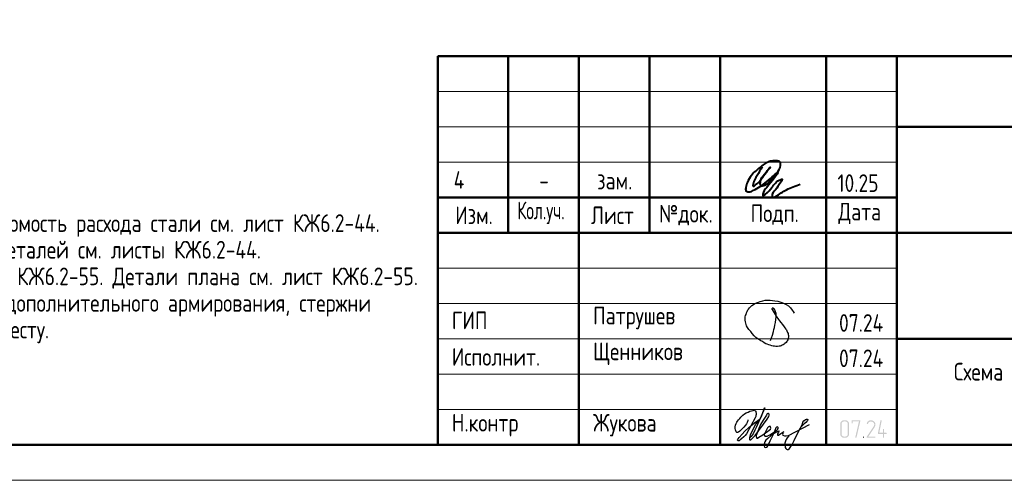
# Model space of a CAD drawing. Header units: millimetres. Extents: x 40580 to 1168286, y -220995 to 81020.
# Tile 316 of 419: x 800649 to 814592, y -128368 to -121851. Entities that reach past the tile are written whole.
import ezdxf

# ---------------------------------------------------------------- set-up
doc = ezdxf.new("R2010")
doc.units = ezdxf.units.MM
for name, color, linetype, lineweight in [('Standard', 7, 'Continuous', 25), ('Обрамление проемов стержнями', 7, 'Continuous', 25), ('Основная', 7, 'Continuous', 40)]:
    doc.layers.add(name, color=color, linetype=linetype, lineweight=lineweight)
doc.styles.add('GOST 2.304-81', font='txt')
doc.styles.get("Standard").update_dxf_attribs({"font": 'isocpeur.ttf'})

# ---------------------------------------------------------------- blocks, each defined once
blk = doc.blocks.new('яяя')
at = {"lineweight": 30}
for points in [[(345424, 110432), (345425, 110410), (345424, 110397), (345417, 110379), (345406, 110350), (345390, 110319), (345357, 110275), (345310, 110221), (345265, 110176), (345198, 110110), (345161, 110077), (345133, 110066), (345116, 110066), (345102, 110075), (345090, 110091), (345082, 110115), (345074, 110146), (345066, 110182), (345064, 110206), (345067, 110234), (345077, 110278), (345095, 110320), (345114, 110361), (345134, 110395), (345159, 110428), (345195, 110469), (345228, 110506), (345284, 110560), (345331, 110595), (345379, 110625), (345435, 110648), (345486, 110670), (345532, 110686), (345573, 110696), (345605, 110698), (345621, 110695), (345635, 110687), (345648, 110671), (345656, 110649), (345659, 110625), (345659, 110583), (345656, 110553), (345647, 110523), (345635, 110489), (345387, 110033), (345349, 109985), (345311, 109948), (345247, 109889), (345209, 109858), (345192, 109844), (345180, 109837), (345157, 109833), (345150, 109835), (345140, 109842), (345135, 109856), (345138, 109881), (345148, 109892), (345183, 109930), (345267, 110024), (345343, 110105), (345455, 110213), (345617, 110343), (345775, 110456), (345811, 110526), (345838, 110607), (345890, 110740), (345902, 110771), (345698, 110295), (345672, 110226), (345626, 110132), (345572, 110032), (345518, 109953), (345481, 109918), (345497, 110001), (345567, 110147), (345655, 110301), (345760, 110442)], [(345481, 109918), (345476, 109896), (345475, 109874), (345485, 109861), (345506, 109866), (345539, 109891), (345632, 109983), (345968, 110450), (346022, 110527), (346029, 110560), (346027, 110579), (346026, 110590), (346010, 110605), (345993, 110609), (345975, 110601), (345962, 110584), (345954, 110562), (345857, 110421), (345783, 110292), (345741, 110183), (345701, 110079), (345665, 109985), (345660, 109952), (345666, 109929), (345669, 109915), (345682, 109910), (345702, 109914), (345735, 109941), (345846, 110007), (346065, 110160), (346075, 110193), (346070, 110217), (346066, 110236), (346052, 110241), (346030, 110241), (346007, 110228), (345978, 110203), (345960, 110164), (345892, 110010), (345895, 109986), (345904, 109966), (345925, 109964), (345969, 109968), (346045, 110000), (346218, 110114), (346261, 110154), (346280, 110184), (346282, 110210), (346278, 110225), (346263, 110229), (346241, 110222), (346220, 110198), (346162, 110049), (345989, 109904), (345932, 109849), (345906, 109805), (345891, 109739), (345890, 109690), (345899, 109652), (345924, 109647), (345956, 109655), (345980, 109674), (346058, 109838), (346158, 110046), (346261, 110098), (346314, 110120), (346292, 110079), (346269, 110036), (346261, 110008), (346267, 109998), (346293, 109998), (346363, 110039), (346445, 110095), (346421, 110068), (346414, 110040), (346407, 110011), (346416, 109990), (346466, 109972), (346509, 109977), (346574, 109984), (347172, 110293)], [(346586, 109971), (346543, 109917), (346509, 109873), (346489, 109825), (346475, 109767), (346472, 109710), (346478, 109675), (346485, 109641), (346501, 109621), (346517, 109602), (346542, 109589), (346568, 109592), (346605, 109620), (346680, 109731), (346736, 109842), (346865, 110115), (346962, 110290), (346969, 110318), (346979, 110360), (347013, 110403), (347056, 110434), (347091, 110450), (347109, 110450), (347121, 110434), (347115, 110405), (347072, 110355), (347012, 110307), (346924, 110222)]]:
    blk.add_lwpolyline(points, dxfattribs=at)
blk = doc.blocks.new('Из_буфера32210')
at = {"color": 7, "lineweight": 25}
blk.add_lwpolyline([(357, 84), (386, 160), (399, 213), (405, 239), (412, 268), (420, 299), (427, 339), (434, 380), (437, 414), (438, 442), (436, 466), (430, 489), (425, 504), (417, 519), (409, 531), (405, 535), (403, 536), (400, 539), (394, 541), (387, 543), (383, 542), (379, 539), (377, 534), (377, 528), (379, 523), (438, 428), (470, 382), (484, 365), (504, 341), (528, 310), (551, 280), (562, 264), (575, 247), (582, 235), (589, 220), (599, 198), (606, 184), (610, 167), (611, 155), (612, 143), (611, 127), (609, 116), (603, 96), (596, 82), (588, 69), (579, 56), (563, 43), (551, 34), (539, 25), (524, 16), (511, 10), (494, 5), (481, 3), (456, 0), (432, 1), (415, 3), (396, 6), (375, 11), (355, 19), (336, 24), (310, 31), (293, 39), (269, 53), (243, 69), (223, 80), (202, 93), (180, 109), (152, 128), (126, 152), (98, 182), (77, 211), (52, 241), (32, 266), (20, 293), (8, 329), (3, 348), (1, 373), (0, 393), (1, 417), (6, 440), (13, 454), (20, 476), (26, 497), (38, 517), (47, 529), (60, 548), (75, 563), (95, 581), (115, 593), (135, 606), (161, 618), (187, 628), (213, 638), (251, 647), (282, 653), (319, 655), (353, 655), (384, 652), (418, 648), (460, 641), (503, 628), (544, 611), (579, 594), (611, 573), (639, 545), (666, 515), (679, 496), (694, 471)], dxfattribs=at)

msp = doc.modelspace()

# ---------------------------------------------------------------- hatches: boundary and pattern name
at = {"layer": 'Standard', "linetype": 'Continuous', "lineweight": 25, "transparency": 33554687}
h = msp.add_hatch(color=7, dxfattribs=at)
h.paths.add_polyline_path([(812393.5, -127713.9), (812393.5, -127716.6), (812393.3, -127719.3), (812393, -127721.9), (812392.5, -127724.4), (812392, -127727), (812391.3, -127729.4), (812390.6, -127731.9), (812389.6, -127734.2), (812388.6, -127736.5), (812387.4, -127738.8), (812386.2, -127741.1), (812384.7, -127743.2), (812383.3, -127745.4), (812381.6, -127747.4), (812379.8, -127749.5), (812377.9, -127751.5), (812375.9, -127753.4), (812373.9, -127755.1), (812371.8, -127756.9), (812369.7, -127758.3), (812367.5, -127759.8), (812365.2, -127761), (812363, -127762.3), (812360.6, -127763.2), (812358.3, -127764.2), (812355.8, -127765), (812353.3, -127765.7), (812350.8, -127766.2), (812348.2, -127766.7), (812345.5, -127766.9), (812342.9, -127767.2), (812340.1, -127767.2), (812322.3, -127767.2), (812319.8, -127767.2), (812317.2, -127766.9), (812314.7, -127766.7), (812312.3, -127766.2), (812309.9, -127765.7), (812307.5, -127765), (812305.1, -127764.3), (812302.8, -127763.3), (812300.5, -127762.3), (812298.3, -127761.1), (812296, -127759.9), (812293.8, -127758.4), (812291.7, -127757), (812289.6, -127755.3), (812287.4, -127753.6), (812285.4, -127751.6), (812283.4, -127749.7), (812281.6, -127747.6), (812279.8, -127745.6), (812278.3, -127743.4), (812276.7, -127741.3), (812275.5, -127739), (812274.2, -127736.8), (812273.2, -127734.4), (812272.1, -127732.1), (812271.4, -127729.6), (812270.6, -127727.1), (812270.1, -127724.6), (812269.6, -127722), (812269.3, -127719.3), (812269.1, -127716.7), (812269.1, -127713.9), (812269.1, -127571.8), (812269.1, -127569.1), (812269.3, -127566.5), (812269.6, -127563.9), (812270, -127561.5), (812270.5, -127558.9), (812271.2, -127556.5), (812272, -127554.1), (812272.9, -127551.8), (812273.9, -127549.5), (812275.1, -127547.2), (812276.3, -127545), (812277.8, -127542.8), (812279.2, -127540.6), (812280.9, -127538.5), (812282.6, -127536.5), (812284.5, -127534.5), (812286.5, -127532.5), (812288.5, -127530.7), (812290.5, -127529), (812292.7, -127527.5), (812294.8, -127526), (812297.1, -127524.7), (812299.3, -127523.5), (812301.7, -127522.5), (812304.1, -127521.5), (812306.5, -127520.7), (812309, -127520), (812311.6, -127519.5), (812314.2, -127519), (812316.8, -127518.7), (812319.5, -127518.5), (812322.3, -127518.5), (812340.1, -127518.5), (812342.8, -127518.5), (812345.4, -127518.7), (812348.1, -127519), (812350.6, -127519.4), (812353.2, -127519.9), (812355.6, -127520.7), (812358.1, -127521.4), (812360.4, -127522.4), (812362.8, -127523.3), (812365, -127524.6), (812367.3, -127525.8), (812369.4, -127527.2), (812371.6, -127528.7), (812373.7, -127530.4), (812375.7, -127532.1), (812377.7, -127534), (812379.7, -127536), (812381.4, -127538), (812383.1, -127540.1), (812384.6, -127542.2), (812386.1, -127544.4), (812387.3, -127546.6), (812388.6, -127548.9), (812389.6, -127551.2), (812390.6, -127553.6), (812391.3, -127556.1), (812392, -127558.5), (812392.5, -127561.1), (812393, -127563.7), (812393.3, -127566.3), (812393.5, -127569), (812393.5, -127571.8)], flags=16)
h.paths.add_polyline_path([(812375.8, -127713.9), (812375.8, -127571.7), (812375.8, -127568.1), (812375.2, -127564.7), (812374.5, -127561.3), (812373.2, -127558.2), (812371.9, -127555), (812369.9, -127552.2), (812368, -127549.3), (812365.3, -127546.7), (812362.7, -127544), (812359.8, -127542.1), (812356.9, -127540.1), (812353.8, -127538.8), (812350.6, -127537.5), (812347.2, -127536.8), (812343.8, -127536.2), (812340.1, -127536.2), (812322.3, -127536.2), (812318.6, -127536.2), (812315.2, -127536.8), (812311.8, -127537.5), (812308.7, -127538.8), (812305.5, -127540.1), (812302.6, -127542), (812299.8, -127544), (812297.2, -127546.6), (812294.6, -127549.2), (812292.6, -127552), (812290.7, -127554.9), (812289.4, -127558.1), (812288.1, -127561.2), (812287.4, -127564.6), (812286.8, -127568), (812286.8, -127571.7), (812286.8, -127713.9), (812286.8, -127717.5), (812287.4, -127720.9), (812288.1, -127724.2), (812289.5, -127727.4), (812290.8, -127730.5), (812292.8, -127733.4), (812294.8, -127736.3), (812297.5, -127738.9), (812300.2, -127741.6), (812303.1, -127743.5), (812306, -127745.5), (812309.1, -127746.8), (812312.2, -127748.2), (812315.5, -127748.8), (812318.8, -127749.5), (812322.3, -127749.5), (812340.1, -127749.5), (812343.7, -127749.5), (812347.1, -127748.8), (812350.4, -127748.2), (812353.6, -127746.9), (812356.7, -127745.7), (812359.6, -127743.8), (812362.5, -127741.9), (812365.1, -127739.3), (812367.8, -127736.8), (812369.8, -127734), (812371.8, -127731.1), (812373.2, -127727.9), (812374.5, -127724.8), (812375.2, -127721.3), (812375.8, -127717.8)])
for points in [[(812553.3, -127529.3), (812499.9, -127760.3), (812499.6, -127761.1), (812498.8, -127762.3), (812498, -127763.6), (812496.7, -127765.4), (812491.3, -127767.2), (812489.7, -127767.2), (812488.1, -127766.6), (812486.5, -127766.1), (812484.9, -127765), (812484.2, -127764.5), (812483.7, -127763.8), (812483.2, -127763.1), (812482.8, -127762.3), (812482.4, -127761.5), (812482.3, -127760.6), (812482.1, -127759.7), (812482.1, -127758.6), (812482.4, -127756.3), (812533.4, -127536.2), (812446.6, -127536.2), (812446.6, -127553.8), (812446.6, -127554.8), (812446.5, -127555.8), (812446.3, -127556.7), (812446, -127557.6), (812445.7, -127558.4), (812445.2, -127559.2), (812444.8, -127559.9), (812444.1, -127560.5), (812442.9, -127561.6), (812441.3, -127562.1), (812439.7, -127562.6), (812437.8, -127562.6), (812437.3, -127562.6), (812436.6, -127562.5), (812436, -127562.4), (812435.2, -127562.1), (812434.5, -127561.8), (812433.5, -127561.4), (812432.6, -127561), (812431.6, -127560.5), (812430.9, -127560), (812430.4, -127559.3), (812429.9, -127558.6), (812429.6, -127557.8), (812429.2, -127556.9), (812429.1, -127555.9), (812428.9, -127554.9), (812428.9, -127553.8), (812428.9, -127527.3), (812428.9, -127526.2), (812429, -127525.3), (812429.2, -127524.3), (812429.5, -127523.5), (812429.7, -127522.6), (812430.2, -127521.9), (812430.6, -127521.3), (812431.1, -127520.7), (812431.7, -127520.1), (812432.4, -127519.7), (812433.1, -127519.3), (812433.9, -127519), (812434.7, -127518.8), (812435.7, -127518.6), (812436.7, -127518.5), (812437.8, -127518.5), (812544.6, -127518.5), (812546.7, -127518.5), (812548.3, -127519), (812550, -127519.6), (812551.2, -127520.7), (812552.4, -127521.8), (812553.1, -127523.3), (812553.7, -127524.8), (812553.7, -127526.6)], [(812757.2, -127767.2), (812651, -127767.2), (812649.4, -127767.2), (812647.8, -127766.5), (812646.3, -127765.8), (812644.8, -127764.3), (812643.5, -127762.8), (812642.9, -127761.1), (812642.3, -127759.5), (812642.3, -127757.6), (812642.3, -127756.3), (812642.6, -127755.3), (812642.9, -127754.2), (812643.5, -127753.3), (812741.2, -127605.8), (812744.9, -127598.9), (812747.6, -127592.7), (812748.6, -127589.5), (812749.2, -127586.2), (812749.7, -127582.9), (812749.7, -127579.5), (812749.7, -127577.3), (812749.5, -127575.1), (812749.2, -127573), (812748.8, -127570.9), (812748.3, -127568.8), (812747.6, -127566.8), (812747, -127564.9), (812746.1, -127563), (812745.1, -127561.1), (812744, -127559.3), (812742.9, -127557.4), (812741.5, -127555.7), (812740.1, -127554), (812738.5, -127552.3), (812736.9, -127550.7), (812735.1, -127549.2), (812733.5, -127547.7), (812731.8, -127546.5), (812730, -127545.2), (812728.1, -127544), (812726.2, -127542.9), (812724.2, -127541.9), (812722.2, -127540.9), (812720, -127540), (812717.8, -127539.2), (812715.6, -127538.5), (812713.4, -127537.9), (812711.2, -127537.4), (812709, -127537), (812706.8, -127536.8), (812704.6, -127536.5), (812702.4, -127536.5), (812699.3, -127536.5), (812696.3, -127537), (812693.3, -127537.4), (812690.4, -127538.3), (812687.6, -127539.1), (812684.8, -127540.4), (812682.1, -127541.7), (812679.4, -127543.4), (812676.8, -127545.1), (812674.4, -127547.4), (812672.1, -127549.7), (812669.9, -127552.6), (812667.8, -127555.5), (812665.9, -127559), (812664, -127562.5), (812662.4, -127566.6), (812661.8, -127568.1), (812661.1, -127569.1), (812660.3, -127570.2), (812659.3, -127570.9), (812658.4, -127571.4), (812657.1, -127571.8), (812655.9, -127572.2), (812654.4, -127572.5), (812652.5, -127572.5), (812650.9, -127571.9), (812649.2, -127571.3), (812647.9, -127570.1), (812647.2, -127569.5), (812646.7, -127568.8), (812646.1, -127568.1), (812645.8, -127567.3), (812645.5, -127566.5), (812645.3, -127565.7), (812645.1, -127564.8), (812645.1, -127563.8), (812645.6, -127560.6), (812646.6, -127557.9), (812647.6, -127555.4), (812648.7, -127552.9), (812649.9, -127550.5), (812651.1, -127548.1), (812652.4, -127545.9), (812653.7, -127543.7), (812655.2, -127541.7), (812656.7, -127539.7), (812658.2, -127537.8), (812659.8, -127536), (812661.5, -127534.3), (812663.3, -127532.6), (812665.1, -127531.1), (812667, -127529.6), (812668.9, -127528.2), (812672.4, -127525.8), (812676.2, -127524), (812680, -127522.1), (812684.1, -127520.9), (812688.2, -127519.7), (812692.5, -127519.1), (812696.8, -127518.5), (812701.5, -127518.5), (812704.6, -127518.5), (812707.7, -127518.8), (812710.8, -127519), (812713.8, -127519.6), (812716.9, -127520.1), (812719.8, -127520.9), (812722.7, -127521.7), (812725.6, -127522.8), (812728.4, -127523.9), (812731.2, -127525.3), (812733.9, -127526.6), (812736.6, -127528.3), (812739.3, -127529.9), (812741.9, -127531.8), (812744.5, -127533.7), (812747, -127535.9), (812749.6, -127538.2), (812751.9, -127540.6), (812754.2, -127543), (812756.2, -127545.5), (812758.1, -127548), (812759.8, -127550.6), (812761.4, -127553.2), (812762.7, -127555.9), (812764, -127558.7), (812765, -127561.5), (812766, -127564.4), (812766.6, -127567.3), (812767.3, -127570.3), (812767.6, -127573.3), (812768, -127576.4), (812768, -127579.6), (812768, -127584), (812767.3, -127588.3), (812766.6, -127592.6), (812765.3, -127596.8), (812764.6, -127598.9), (812763.7, -127601.1), (812762.8, -127603.3), (812761.6, -127605.7), (812760.5, -127608.1), (812759.1, -127610.6), (812757.7, -127613.1), (812756, -127615.8), (812667.7, -127749.5), (812757.2, -127749.5), (812758.9, -127749.5), (812760.4, -127750.2), (812762, -127750.8), (812763.3, -127752.2), (812764.7, -127753.6), (812765.4, -127755.1), (812766.1, -127756.6), (812766.1, -127758.3), (812766.1, -127759.9), (812765.5, -127761.4), (812764.9, -127762.9), (812763.8, -127764.3), (812763.2, -127765), (812762.5, -127765.6), (812761.8, -127766.1), (812761, -127766.5), (812760.2, -127766.8), (812759.2, -127767), (812758.3, -127767.2)], [(812890.7, -127696.2), (812917.6, -127696.2), (812919.3, -127696.2), (812920.8, -127696.9), (812922.3, -127697.6), (812923.7, -127698.9), (812925.1, -127700.3), (812925.8, -127701.8), (812926.5, -127703.4), (812926.5, -127705.1), (812926.5, -127706.6), (812925.9, -127708.1), (812925.3, -127709.7), (812924.1, -127711.1), (812923.6, -127711.8), (812922.9, -127712.3), (812922.2, -127712.8), (812921.3, -127713.2), (812920.5, -127713.5), (812919.6, -127713.7), (812918.6, -127713.9), (812917.6, -127713.9), (812890.7, -127713.9), (812890.7, -127758.3), (812890.7, -127759.4), (812890.6, -127760.4), (812890.4, -127761.3), (812890.1, -127762.2), (812889.8, -127763), (812889.3, -127763.7), (812888.9, -127764.5), (812888.2, -127765.1), (812887, -127766.2), (812885.4, -127766.7), (812883.8, -127767.2), (812881.9, -127767.2), (812881.4, -127767.2), (812880.8, -127767.1), (812880.1, -127767), (812879.4, -127766.7), (812878.6, -127766.4), (812877.7, -127766), (812876.7, -127765.6), (812875.7, -127765.1), (812875, -127764.6), (812874.5, -127763.9), (812874, -127763.2), (812873.7, -127762.3), (812873.4, -127761.5), (812873.2, -127760.5), (812873, -127759.5), (812873, -127758.3), (812873, -127713.9), (812810.8, -127713.9), (812808.9, -127713.9), (812807.3, -127713.3), (812805.7, -127712.7), (812804.4, -127711.4), (812803.2, -127710.2), (812802.6, -127708.7), (812801.9, -127707.2), (812801.9, -127705.4), (812802.1, -127703.3), (812837.6, -127525.6), (812837.9, -127523.8), (812838.7, -127522.5), (812839.4, -127521.1), (812840.7, -127520.3), (812846.2, -127518.5), (812847.9, -127518.5), (812849.5, -127519.1), (812851.1, -127519.7), (812852.5, -127520.9), (812853.2, -127521.5), (812853.7, -127522.2), (812854.2, -127522.9), (812854.5, -127523.7), (812854.9, -127524.4), (812855.1, -127525.3), (812855.2, -127526.2), (812855.2, -127527.2), (812855, -127529.1), (812821.6, -127696.2), (812873, -127696.2), (812873, -127651.6), (812873, -127650.1), (812873.7, -127648.6), (812874.4, -127647.1), (812875.8, -127645.7), (812876.4, -127644.9), (812877.2, -127644.4), (812877.9, -127643.8), (812878.7, -127643.5), (812879.4, -127643.1), (812880.2, -127642.9), (812881, -127642.7), (812881.9, -127642.7), (812883.5, -127642.7), (812885, -127643.3), (812886.5, -127643.9), (812887.9, -127645), (812888.6, -127645.6), (812889.1, -127646.3), (812889.7, -127647), (812890, -127647.8), (812890.4, -127648.7), (812890.5, -127649.6), (812890.7, -127650.6), (812890.7, -127651.6)], [(812597.6, -127749.5), (812599.3, -127749.5), (812600.8, -127750.2), (812602.3, -127750.8), (812603.7, -127752.2), (812605.1, -127753.6), (812605.8, -127755.1), (812606.4, -127756.6), (812606.4, -127758.3), (812606.4, -127759.9), (812605.9, -127761.4), (812605.3, -127762.9), (812604.1, -127764.3), (812603.6, -127765), (812602.9, -127765.6), (812602.2, -127766.1), (812601.4, -127766.5), (812600.5, -127766.8), (812599.6, -127767), (812598.7, -127767.2), (812597.6, -127767.2), (812595.6, -127767.2), (812593.9, -127766.6), (812592.3, -127765.9), (812591, -127764.7), (812589.9, -127763.3), (812589.3, -127761.7), (812588.7, -127760.1), (812588.7, -127758.3), (812588.7, -127757.3), (812589.3, -127755.9), (812589.8, -127754.5), (812590.9, -127752.8), (812591.4, -127752), (812592.1, -127751.4), (812592.8, -127750.7), (812593.6, -127750.3), (812594.5, -127749.9), (812595.4, -127749.7), (812596.4, -127749.5)]]:
    msp.add_hatch(color=7, dxfattribs=at).paths.add_polyline_path(points, flags=16)

# ---------------------------------------------------------------- linework, layer by layer
at = {"layer": 'Standard', "color": 7, "linetype": 'Continuous', "lineweight": 50, "transparency": 33554687}
for p, q in [((806568.3, -127868.5), (806568.3, -122368.5)), ((806568.3, -122368.5), (825068.3, -122368.5)), ((807568.3, -124868.5), (807568.3, -122368.5)), ((808568.3, -127868.5), (808568.3, -122368.5)), ((809568.3, -124868.5), (809568.3, -122368.5)), ((810568.3, -127868.5), (810568.3, -122368.5)), ((812068.3, -127868.5), (812068.3, -122368.5)), ((813068.3, -127868.5), (813068.3, -122368.5)), ((813068.3, -123368.5), (825068.3, -123368.5)), ((806568.3, -124368.5), (813068.3, -124368.5)), ((806568.3, -124368.5), (813068.3, -124368.5)), ((806568.3, -124868.5), (813068.3, -124868.5)), ((806568.3, -124868.5), (813068.3, -124868.5)), ((813068.3, -124868.5), (825068.3, -124868.5)), ((813068.3, -126368.5), (825068.3, -126368.5))]:
    msp.add_line(p, q, dxfattribs=at)
at = {"layer": 'Standard', "color": 7, "linetype": 'Continuous', "lineweight": 13, "transparency": 33554687}
for p, q in [((806568.3, -122868.5), (813068.3, -122868.5)), ((806568.3, -123368.5), (813068.3, -123368.5)), ((806568.3, -123868.5), (813068.3, -123868.5)), ((806568.3, -125368.5), (813068.3, -125368.5)), ((806568.3, -125868.5), (813068.3, -125868.5)), ((806568.3, -125868.5), (813068.3, -125868.5)), ((806568.3, -126368.5), (813068.3, -126368.5)), ((806568.3, -126368.5), (813068.3, -126368.5)), ((806568.3, -126868.5), (813068.3, -126868.5)), ((806568.3, -127368.5), (813068.3, -127368.5))]:
    msp.add_line(p, q, dxfattribs=at)
at = {"layer": 'Standard', "color": 7, "linetype": 'Continuous', "lineweight": 25, "transparency": 33554687}
msp.add_line((806568.3, -127868.5), (825068.3, -127868.5), dxfattribs=at)
msp.add_line((806568.3, -127868.5), (825068.3, -127868.5), dxfattribs=at)
msp.add_line((806568.3, -127868.5), (825068.3, -127868.5), dxfattribs=at)
at = {"layer": 'Standard', "color": 7, "linetype": 'Continuous', "lineweight": 13, "transparency": 33554687}
msp.add_lwpolyline([(783568.3, -128368.4), (825568.3, -128368.4), (825568.3, -98668.4), (783568.3, -98668.4), (783568.3, -128368.4)], close=True, dxfattribs=at)
at = {"layer": 'Standard', "color": 7, "linetype": 'Continuous', "lineweight": 50, "transparency": 33554687}
msp.add_lwpolyline([(785568.3, -99168.4), (825068.3, -99168.4), (825068.3, -127868.4), (785568.3, -127868.4), (785568.3, -99168.4)], close=True, dxfattribs=at)
at = {"layer": 'Основная', "color": 7, "ltscale": 100}
msp.add_spline([(811161.1, -123931), (811091.7, -124057.3), (811034.7, -124179.2), (811034.7, -124207.2), (811069.4, -124189.3), (811166.7, -124084.2), (811278.5, -123936.5), (811198, -124040.6), (811135.3, -124135.6), (811143.2, -124197.1), (811202.4, -124191.5), (811280.7, -124125.6), (811372.4, -124017.1), (811423.9, -123913.1), (811417.2, -123865), (811332.9, -123848.7), (811258.4, -123859.4), (811128.6, -123944.4), (811011.2, -124054), (810954.2, -124151.3), (810932.9, -124224), (810934, -124270.9), (810974.3, -124288.8), (811042.5, -124265.4), (811230.4, -124140.1), (811384.7, -124012.6), (811229, -124223.5), (811173.5, -124320.8), (811173.4, -124339.2), (811206.9, -124322.4), (811300.9, -124225.1), (811426.1, -124109.9), (811445.1, -124105.4), (811427.2, -124147.9), (811350.2, -124259.8), (811303.1, -124347), (811309.8, -124366), (811345.6, -124357.1), (811508.9, -124257.5), (811703.5, -124179.2)], degree=3, dxfattribs=at)

# ---------------------------------------------------------------- block references
at = {"color": 1, "ltscale": 100}
msp.add_blockref('Из_буфера32210', (810923.4, -126474.7), dxfattribs=at)
at = {"color": 2, "lineweight": 60, "xscale": 0.5, "yscale": 0.5, "zscale": 0.5}
msp.add_blockref('яяя', (638247.6, -182727), dxfattribs=at)

# ---------------------------------------------------------------- texts
at = {"layer": 'Standard', "color": 7, "linetype": 'Continuous', "lineweight": 25, "transparency": 33554687, "char_height": 250, "style": 'GOST 2.304-81'}
for s, insert, width, attachment_point in [('4', (806870.4, -123993.7), 283.333, 2), ('зам.', (809074.8, -124002.6), 283.333, 2), ('10.25', (812228.8, -124288.5), 693.365, 7), ('-', (808074.8, -124002.6), 283.333, 2), ('Изм.', (806816.2, -124743.7), 631.146, 7), ('\\W0.83;Кол.уч.', (807695.3, -124743.7), 799.955, 7), ('Лист', (808739.1, -124743.7), 782.227, 7), ('№док.', (809703.7, -124761), 853.387, 7), ('Подп.', (810999.6, -124754.1), 764.532, 7), ('Дата', (812241.3, -124743.7), 782.227, 7), ('ГИП', (806768.3, -126231), 586.81, 7), ('Патрушев', (808768.3, -126231), 1386.365, 7), ('07.24', (812251.4, -126267.2), 817.621, 7), ('Исполнит.', (806768.3, -126746.7), 1386.365, 7), ('Щенников', (808768.3, -126737.1), 1333.081, 7), ('07.24', (812251.4, -126767.2), 817.621, 7), ('Н.контр', (806768.3, -127746.7), 1102.087, 7), ('Жукова', (808768.3, -127746.7), 1031.11, 7)]:
    msp.add_mtext(s, dxfattribs=dict(at, insert=insert, width=width, attachment_point=attachment_point))
at = {"layer": 'Standard', "color": 7, "linetype": 'Continuous', "lineweight": 25, "transparency": 33554687, "insert": (816554.3, -126706.7), "char_height": 250, "width": 6391.875, "attachment_point": 2, "line_spacing_factor": 0.903614}
msp.add_mtext('{\\fGOST 2.304-81|b0|i0|c0|p0;Схема армирования плит на отм. +42.800}\\P{\\fGOST 2.304-81|b0|i0|c0|p0;(секции 1, 2)}', dxfattribs=at)
at = {"layer": 'Обрамление проемов стержнями', "color": 7, "linetype": 'Continuous', "lineweight": 13, "transparency": 33554687, "insert": (795063, -124604.2), "char_height": 250, "width": 11500, "attachment_point": 1, "line_spacing_factor": 0.903614}
msp.add_mtext('\\A1;{\\fGOST 2.304-81|i0|b0;\\H250.000000;\\W1.000000;\\C7;1. Общие указания см. листы КЖ6.2-1. Ведомость расхода стали см. лист КЖ6.2-44.}\\P{\\fGOST 2.304-81|i0|b0;\\H250.000000;\\W1.000000;\\C7;2. Спецификацию элементов, ведомость деталей см. листы КЖ6.2-44.}\\P{\\fGOST 2.304-81|i0|b0;\\H250.000000;\\W1.000000;\\C7;3. Сечения по плите перекрытия см. лист КЖ6.2-55. Детали плана см. лист КЖ6.2-55.}\\P{\\fGOST 2.304-81|i0|b0;\\H250.000000;\\W1.000000;\\C7;4. В местах попадания отверстий в зону дополнительного армирования, стержни арматуры раздвинуть либо отогнцть по месту.}\\P', dxfattribs=at)

doc.saveas('drawing.dxf')
